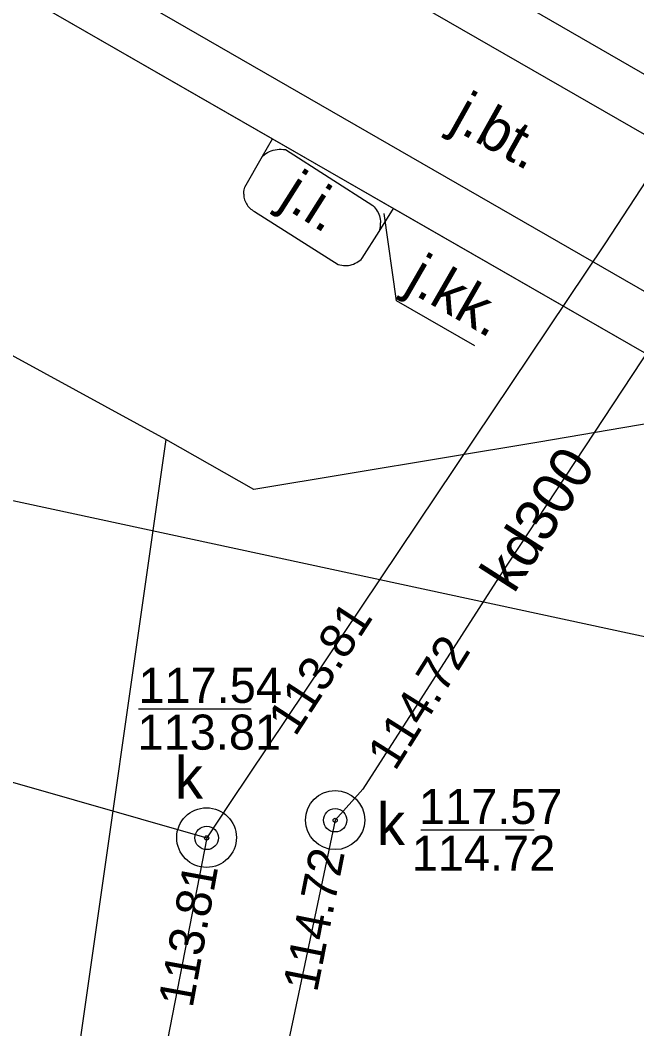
# Model space of a CAD drawing. Extents: x 6434771 to 6436222, y 5663454 to 5664782.
# Drawn here: x 6435073.87 to 6435087.04, y 5663965.39 to 5663986.95 of the extents above; entities that cross this region are included whole.
import ezdxf

# ---------------------------------------------------------------- set-up
doc = ezdxf.new("R2010")
doc.units = 0
for name, color, linetype in [('Warstwa 10', 7, 'Continuous'), ('Warstwa 12', 7, 'Continuous'), ('Warstwa 14', 7, 'Continuous'), ('Warstwa 15', 7, 'Continuous'), ('Warstwa 37', 7, 'Continuous'), ('Warstwa 4', 7, 'Continuous'), ('Warstwa 5', 7, 'Continuous'), ('Warstwa 6', 7, 'Continuous'), ('Warstwa 7', 7, 'Continuous'), ('Warstwa 8', 7, 'Continuous')]:
    doc.layers.add(name, color=color, linetype=linetype)

msp = doc.modelspace()

# ---------------------------------------------------------------- linework, layer by layer
at = {"layer": 'Warstwa 10'}
msp.add_lwpolyline([(6435083.584, 5663979.989), (6435081.906, 5663980.955), (6435081.647, 5663982.822)], dxfattribs=at)
at = {"layer": 'Warstwa 12'}
for points in [[(6435076.981, 5663977.987), (6435060.8, 5663986.83), (6435044.672, 5663995.689), (6435035.779, 5664000.664), (6435026.559, 5664005.848), (6435021.216, 5664008.862), (6435015.543, 5664011.986), (6435005.727, 5664017.515), (6434993.895, 5664024.292), (6434988.15, 5664027.391), (6434986.652, 5664028.144), (6434985.953, 5664028.56), (6434978.495, 5664032.512), (6434971.253, 5664036.441), (6434966.665, 5664038.927), (6434949.941, 5664048.002), (6434948.145, 5664048.942), (6434947.222, 5664049.507), (6434943.986, 5664051.256), (6434934.8, 5664055.982), (6434925.516, 5664060.59), (6434905.925, 5664069.826), (6434896.606, 5664074.336), (6434894.752, 5664075.227)], [(6435111.688, 5663980.273), (6435108.706, 5663981.956), (6435103.068, 5663981.022), (6435084.952, 5663977.931), (6435078.858, 5663976.918), (6435076.981, 5663977.987)], [(6435060.69, 5663980.006), (6435061.658, 5663979.343), (6435071.49, 5663977.163), (6435092.435, 5663972.652), (6435115.601, 5663967.567), (6435137.864, 5663962.639), (6435139.383, 5663961.939)], [(6435076.981, 5663977.987), (6435075.009, 5663964.166), (6435107.26, 5663946.125)]]:
    msp.add_lwpolyline(points, dxfattribs=at)
at = {"layer": 'Warstwa 14'}
for p, q in [((6435076.396, 5663972.233), (6435078.802, 5663972.233)), ((6435082.426, 5663969.644), (6435084.854, 5663969.644))]:
    msp.add_line(p, q, dxfattribs=at)
for centre in [(6435080.599, 5663969.849), (6435080.599, 5663969.849), (6435080.599, 5663969.849), (6435077.854, 5663969.472), (6435077.854, 5663969.472), (6435077.854, 5663969.472)]:
    msp.add_circle(centre, 0.045, dxfattribs=at)
at = {"layer": 'Warstwa 15'}
for centre, radius in [((6435080.598, 5663969.854), 0.632), ((6435077.851, 5663969.479), 0.638)]:
    msp.add_circle(centre, radius, dxfattribs=at)
at = {"layer": 'Warstwa 37'}
for points in [[(6434960.077, 5664056.173), (6434990.448, 5664038.674), (6435077.587, 5663990.05), (6435102.909, 5663975.479)], [(6435101.756, 5663972.773), (6435075.965, 5663987.638), (6434996.783, 5664032.063), (6434958.785, 5664053.528)]]:
    msp.add_lwpolyline(points, dxfattribs=at)
at = {"layer": 'Warstwa 4'}
for centre in [(6435080.599, 5663969.849), (6435077.854, 5663969.472)]:
    msp.add_circle(centre, 0.25, dxfattribs=at)
at = {"layer": 'Warstwa 6'}
for centre in [(6435080.599, 5663969.849), (6435077.854, 5663969.472)]:
    msp.add_circle(centre, 0.045, dxfattribs=at)
at = {"layer": 'Warstwa 7'}
for points in [[(6434960.516, 5664035.877), (6434960.352, 5664035.549), (6434973.215, 5664023.743), (6434973.286, 5664023.312), (6434995.263, 5664004.719), (6434995.671, 5664004.448), (6435025.261, 5663984.54), (6435077.854, 5663969.472)], [(6435092.121, 5663990.708), (6435090.826, 5663989.002), (6435086.359, 5663982.172), (6435078.355, 5663970.232), (6435077.854, 5663969.472)], [(6435092.414, 5663987.68), (6435084.106, 5663975.052), (6435081.187, 5663970.512), (6435080.599, 5663969.849), (6435075.668, 5663946.507)], [(6435077.854, 5663969.472), (6435073.384, 5663946.535)]]:
    msp.add_lwpolyline(points, dxfattribs=at)
at = {"layer": 'Warstwa 8'}
for p, q in [((6435073.974, 5663993.43), (6435102.1, 5663977.199)), ((6435073.974, 5663993.43), (6435102.1, 5663977.199)), ((6435066.94, 5663991.506), (6435099.409, 5663972.815)), ((6435066.94, 5663991.506), (6435079.259, 5663984.415)), ((6435079.049, 5663984.045), (6435079.259, 5663984.415)), ((6435079.049, 5663984.045), (6435079.259, 5663984.415)), ((6435079.259, 5663984.415), (6435081.847, 5663982.925)), ((6435078.672, 5663983.38), (6435079.049, 5663984.045)), ((6435078.672, 5663983.38), (6435079.049, 5663984.045)), ((6435078.672, 5663983.38), (6435079.049, 5663984.045)), ((6435079.049, 5663984.045), (6435079.082, 5663984.073)), ((6435079.049, 5663984.045), (6435079.082, 5663984.073)), ((6435079.049, 5663984.045), (6435079.082, 5663984.073)), ((6435079.082, 5663984.073), (6435079.118, 5663984.099)), ((6435079.082, 5663984.073), (6435079.118, 5663984.099)), ((6435079.082, 5663984.073), (6435079.118, 5663984.099)), ((6435079.118, 5663984.099), (6435079.155, 5663984.122)), ((6435079.118, 5663984.099), (6435079.155, 5663984.122)), ((6435079.118, 5663984.099), (6435079.155, 5663984.122)), ((6435079.155, 5663984.122), (6435079.194, 5663984.142)), ((6435079.155, 5663984.122), (6435079.194, 5663984.142)), ((6435079.155, 5663984.122), (6435079.194, 5663984.142)), ((6435079.194, 5663984.142), (6435079.234, 5663984.158)), ((6435079.194, 5663984.142), (6435079.234, 5663984.158)), ((6435079.194, 5663984.142), (6435079.234, 5663984.158)), ((6435079.234, 5663984.158), (6435079.276, 5663984.172)), ((6435079.234, 5663984.158), (6435079.276, 5663984.172)), ((6435079.234, 5663984.158), (6435079.276, 5663984.172)), ((6435079.276, 5663984.172), (6435079.318, 5663984.182)), ((6435079.276, 5663984.172), (6435079.318, 5663984.182)), ((6435079.276, 5663984.172), (6435079.318, 5663984.182)), ((6435079.318, 5663984.182), (6435079.361, 5663984.189)), ((6435079.318, 5663984.182), (6435079.361, 5663984.189)), ((6435079.318, 5663984.182), (6435079.361, 5663984.189)), ((6435079.361, 5663984.189), (6435079.405, 5663984.193)), ((6435079.361, 5663984.189), (6435079.405, 5663984.193)), ((6435079.361, 5663984.189), (6435079.405, 5663984.193)), ((6435079.405, 5663984.193), (6435079.448, 5663984.193)), ((6435079.405, 5663984.193), (6435079.448, 5663984.193)), ((6435079.405, 5663984.193), (6435079.448, 5663984.193)), ((6435079.448, 5663984.193), (6435079.492, 5663984.189)), ((6435079.448, 5663984.193), (6435079.492, 5663984.189)), ((6435079.448, 5663984.193), (6435079.492, 5663984.189)), ((6435079.492, 5663984.189), (6435079.535, 5663984.183)), ((6435079.492, 5663984.189), (6435079.535, 5663984.183)), ((6435079.492, 5663984.189), (6435079.535, 5663984.183)), ((6435079.535, 5663984.183), (6435081.402, 5663982.987)), ((6435079.535, 5663984.183), (6435081.402, 5663982.987)), ((6435078.655, 5663983.321), (6435078.663, 5663983.351)), ((6435078.655, 5663983.321), (6435078.663, 5663983.351)), ((6435078.655, 5663983.321), (6435078.663, 5663983.351)), ((6435078.663, 5663983.351), (6435078.672, 5663983.38)), ((6435078.663, 5663983.351), (6435078.672, 5663983.38)), ((6435078.663, 5663983.351), (6435078.672, 5663983.38)), ((6435078.646, 5663983.231), (6435078.647, 5663983.261)), ((6435078.646, 5663983.231), (6435078.647, 5663983.261)), ((6435078.646, 5663983.231), (6435078.647, 5663983.261)), ((6435078.646, 5663983.231), (6435078.648, 5663983.2)), ((6435078.646, 5663983.231), (6435078.648, 5663983.2)), ((6435078.646, 5663983.231), (6435078.648, 5663983.2)), ((6435078.647, 5663983.261), (6435078.65, 5663983.291)), ((6435078.647, 5663983.261), (6435078.65, 5663983.291)), ((6435078.647, 5663983.261), (6435078.65, 5663983.291)), ((6435078.648, 5663983.2), (6435078.651, 5663983.17)), ((6435078.648, 5663983.2), (6435078.651, 5663983.17)), ((6435078.648, 5663983.2), (6435078.651, 5663983.17)), ((6435078.65, 5663983.291), (6435078.655, 5663983.321)), ((6435078.65, 5663983.291), (6435078.655, 5663983.321)), ((6435078.65, 5663983.291), (6435078.655, 5663983.321)), ((6435078.651, 5663983.17), (6435078.657, 5663983.14)), ((6435078.651, 5663983.17), (6435078.657, 5663983.14)), ((6435078.651, 5663983.17), (6435078.657, 5663983.14)), ((6435078.657, 5663983.14), (6435078.665, 5663983.111)), ((6435078.657, 5663983.14), (6435078.665, 5663983.111)), ((6435078.657, 5663983.14), (6435078.665, 5663983.111)), ((6435078.665, 5663983.111), (6435078.675, 5663983.082)), ((6435078.665, 5663983.111), (6435078.675, 5663983.082)), ((6435078.665, 5663983.111), (6435078.675, 5663983.082)), ((6435078.675, 5663983.082), (6435078.688, 5663983.054)), ((6435078.675, 5663983.082), (6435078.688, 5663983.054)), ((6435078.675, 5663983.082), (6435078.688, 5663983.054)), ((6435078.688, 5663983.054), (6435078.702, 5663983.027)), ((6435078.688, 5663983.054), (6435078.702, 5663983.027)), ((6435078.688, 5663983.054), (6435078.702, 5663983.027)), ((6435078.702, 5663983.027), (6435078.718, 5663983.002)), ((6435078.702, 5663983.027), (6435078.718, 5663983.002)), ((6435078.702, 5663983.027), (6435078.718, 5663983.002)), ((6435078.718, 5663983.002), (6435078.736, 5663982.977)), ((6435078.718, 5663983.002), (6435078.736, 5663982.977)), ((6435078.718, 5663983.002), (6435078.736, 5663982.977)), ((6435078.736, 5663982.977), (6435078.756, 5663982.954)), ((6435078.736, 5663982.977), (6435078.756, 5663982.954)), ((6435078.736, 5663982.977), (6435078.756, 5663982.954)), ((6435078.756, 5663982.954), (6435078.777, 5663982.932)), ((6435078.756, 5663982.954), (6435078.777, 5663982.932)), ((6435078.756, 5663982.954), (6435078.777, 5663982.932)), ((6435078.777, 5663982.932), (6435078.8, 5663982.912)), ((6435078.777, 5663982.932), (6435078.8, 5663982.912)), ((6435078.777, 5663982.932), (6435078.8, 5663982.912)), ((6435078.8, 5663982.912), (6435078.824, 5663982.894)), ((6435078.8, 5663982.912), (6435078.824, 5663982.894)), ((6435078.8, 5663982.912), (6435078.824, 5663982.894)), ((6435081.402, 5663982.987), (6435081.429, 5663982.96)), ((6435081.402, 5663982.987), (6435081.429, 5663982.96)), ((6435081.402, 5663982.987), (6435081.429, 5663982.96)), ((6435081.429, 5663982.96), (6435081.455, 5663982.932)), ((6435081.429, 5663982.96), (6435081.455, 5663982.932)), ((6435081.429, 5663982.96), (6435081.455, 5663982.932)), ((6435081.455, 5663982.932), (6435081.478, 5663982.902)), ((6435081.455, 5663982.932), (6435081.478, 5663982.902)), ((6435081.455, 5663982.932), (6435081.478, 5663982.902)), ((6435081.538, 5663982.435), (6435081.847, 5663982.925)), ((6435081.538, 5663982.435), (6435081.847, 5663982.925)), ((6435081.847, 5663982.925), (6435099.409, 5663972.815)), ((6435078.824, 5663982.894), (6435078.85, 5663982.877)), ((6435078.824, 5663982.894), (6435078.85, 5663982.877)), ((6435078.824, 5663982.894), (6435078.85, 5663982.877)), ((6435078.85, 5663982.877), (6435078.876, 5663982.863)), ((6435078.85, 5663982.877), (6435078.876, 5663982.863)), ((6435078.85, 5663982.877), (6435078.876, 5663982.863)), ((6435078.876, 5663982.863), (6435080.666, 5663981.728)), ((6435078.876, 5663982.863), (6435080.666, 5663981.728)), ((6435078.876, 5663982.863), (6435080.666, 5663981.728)), ((6435081.478, 5663982.902), (6435081.498, 5663982.871)), ((6435081.478, 5663982.902), (6435081.498, 5663982.871)), ((6435081.478, 5663982.902), (6435081.498, 5663982.871)), ((6435081.498, 5663982.871), (6435081.517, 5663982.838)), ((6435081.498, 5663982.871), (6435081.517, 5663982.838)), ((6435081.498, 5663982.871), (6435081.517, 5663982.838)), ((6435081.517, 5663982.838), (6435081.533, 5663982.803)), ((6435081.517, 5663982.838), (6435081.533, 5663982.803)), ((6435081.517, 5663982.838), (6435081.533, 5663982.803)), ((6435081.533, 5663982.803), (6435081.546, 5663982.768)), ((6435081.533, 5663982.803), (6435081.546, 5663982.768)), ((6435081.533, 5663982.803), (6435081.546, 5663982.768)), ((6435081.546, 5663982.768), (6435081.556, 5663982.732)), ((6435081.546, 5663982.768), (6435081.556, 5663982.732)), ((6435081.546, 5663982.768), (6435081.556, 5663982.732)), ((6435081.556, 5663982.732), (6435081.564, 5663982.695)), ((6435081.556, 5663982.732), (6435081.564, 5663982.695)), ((6435081.556, 5663982.732), (6435081.564, 5663982.695)), ((6435081.564, 5663982.695), (6435081.569, 5663982.657)), ((6435081.564, 5663982.695), (6435081.569, 5663982.657)), ((6435081.564, 5663982.695), (6435081.569, 5663982.657)), ((6435081.55, 5663982.47), (6435081.559, 5663982.507)), ((6435081.55, 5663982.47), (6435081.559, 5663982.507)), ((6435081.55, 5663982.47), (6435081.559, 5663982.507)), ((6435081.559, 5663982.507), (6435081.566, 5663982.544)), ((6435081.559, 5663982.507), (6435081.566, 5663982.544)), ((6435081.559, 5663982.507), (6435081.566, 5663982.544)), ((6435081.566, 5663982.544), (6435081.57, 5663982.582)), ((6435081.566, 5663982.544), (6435081.57, 5663982.582)), ((6435081.566, 5663982.544), (6435081.57, 5663982.582)), ((6435081.569, 5663982.657), (6435081.571, 5663982.62)), ((6435081.569, 5663982.657), (6435081.571, 5663982.62)), ((6435081.569, 5663982.657), (6435081.571, 5663982.62)), ((6435081.57, 5663982.582), (6435081.571, 5663982.62)), ((6435081.57, 5663982.582), (6435081.571, 5663982.62)), ((6435081.57, 5663982.582), (6435081.571, 5663982.62)), ((6435081.177, 5663981.864), (6435081.538, 5663982.435)), ((6435081.177, 5663981.864), (6435081.538, 5663982.435)), ((6435081.177, 5663981.864), (6435081.538, 5663982.435)), ((6435081.538, 5663982.435), (6435081.55, 5663982.47)), ((6435081.538, 5663982.435), (6435081.55, 5663982.47)), ((6435081.538, 5663982.435), (6435081.55, 5663982.47)), ((6435081.123, 5663981.813), (6435081.151, 5663981.837)), ((6435081.123, 5663981.813), (6435081.151, 5663981.837)), ((6435081.123, 5663981.813), (6435081.151, 5663981.837)), ((6435081.151, 5663981.837), (6435081.177, 5663981.864)), ((6435081.151, 5663981.837), (6435081.177, 5663981.864)), ((6435081.151, 5663981.837), (6435081.177, 5663981.864)), ((6435080.666, 5663981.728), (6435080.702, 5663981.718)), ((6435080.666, 5663981.728), (6435080.702, 5663981.718)), ((6435080.666, 5663981.728), (6435080.702, 5663981.718)), ((6435080.702, 5663981.718), (6435080.739, 5663981.711)), ((6435080.702, 5663981.718), (6435080.739, 5663981.711)), ((6435080.702, 5663981.718), (6435080.739, 5663981.711)), ((6435080.739, 5663981.711), (6435080.775, 5663981.707)), ((6435080.739, 5663981.711), (6435080.775, 5663981.707)), ((6435080.739, 5663981.711), (6435080.775, 5663981.707)), ((6435080.775, 5663981.707), (6435080.813, 5663981.705)), ((6435080.775, 5663981.707), (6435080.813, 5663981.705)), ((6435080.775, 5663981.707), (6435080.813, 5663981.705)), ((6435080.813, 5663981.705), (6435080.85, 5663981.706)), ((6435080.813, 5663981.705), (6435080.85, 5663981.706)), ((6435080.813, 5663981.705), (6435080.85, 5663981.706)), ((6435080.85, 5663981.706), (6435080.887, 5663981.71)), ((6435080.85, 5663981.706), (6435080.887, 5663981.71)), ((6435080.85, 5663981.706), (6435080.887, 5663981.71)), ((6435080.887, 5663981.71), (6435080.923, 5663981.717)), ((6435080.887, 5663981.71), (6435080.923, 5663981.717)), ((6435080.887, 5663981.71), (6435080.923, 5663981.717)), ((6435080.923, 5663981.717), (6435080.959, 5663981.727)), ((6435080.923, 5663981.717), (6435080.959, 5663981.727)), ((6435080.923, 5663981.717), (6435080.959, 5663981.727)), ((6435080.959, 5663981.727), (6435080.994, 5663981.739)), ((6435080.959, 5663981.727), (6435080.994, 5663981.739)), ((6435080.959, 5663981.727), (6435080.994, 5663981.739)), ((6435080.994, 5663981.739), (6435081.028, 5663981.754)), ((6435080.994, 5663981.739), (6435081.028, 5663981.754)), ((6435080.994, 5663981.739), (6435081.028, 5663981.754)), ((6435081.028, 5663981.754), (6435081.061, 5663981.771)), ((6435081.028, 5663981.754), (6435081.061, 5663981.771)), ((6435081.028, 5663981.754), (6435081.061, 5663981.771)), ((6435081.061, 5663981.771), (6435081.093, 5663981.791)), ((6435081.061, 5663981.771), (6435081.093, 5663981.791)), ((6435081.061, 5663981.771), (6435081.093, 5663981.791)), ((6435081.093, 5663981.791), (6435081.123, 5663981.813)), ((6435081.093, 5663981.791), (6435081.123, 5663981.813)), ((6435081.093, 5663981.791), (6435081.123, 5663981.813))]:
    msp.add_line(p, q, dxfattribs=at)

# ---------------------------------------------------------------- texts
at = {"layer": 'Warstwa 14'}
for s, rotation, p in [('113.81', 56.8546, (6435079.746, 5663971.618)), ('114.72', 57.863, (6435081.879, 5663970.88)), ('114.72', 78.7645, (6435080.211, 5663966.153)), ('113.81', 79.6641, (6435077.551, 5663965.821))]:
    msp.add_text(s, height=0.75, rotation=rotation, dxfattribs=at).set_placement(p)
for s, p in [('113.81', (6435076.376, 5663971.358)), ('114.72', (6435082.234, 5663968.769))]:
    msp.add_text(s, height=0.75, dxfattribs=at).set_placement(p)
at = {"layer": 'Warstwa 5'}
for p in [(6435077.174, 5663970.312), (6435081.49, 5663969.318)]:
    msp.add_text('k', height=0.9, dxfattribs=at).set_placement(p)
at = {"layer": 'Warstwa 6'}
for s, p in [('117.54', (6435076.394, 5663972.358)), ('117.57', (6435082.389, 5663969.769))]:
    msp.add_text(s, height=0.75, dxfattribs=at).set_placement(p)
at = {"layer": 'Warstwa 7'}
msp.add_text('kd300', height=0.9, rotation=57.3531, dxfattribs=at).set_placement((6435084.417, 5663974.672))
at = {"layer": 'Warstwa 8'}
for s, rotation, p in [('j.bt.', 330.7685, (6435083.021, 5663984.671)), ('j.i.', 327.623, (6435079.37, 5663983.026)), ('j.kk.', 330.0753, (6435082.054, 5663981.212))]:
    msp.add_text(s, height=0.9, rotation=rotation, dxfattribs=at).set_placement(p)

doc.saveas('drawing.dxf')
